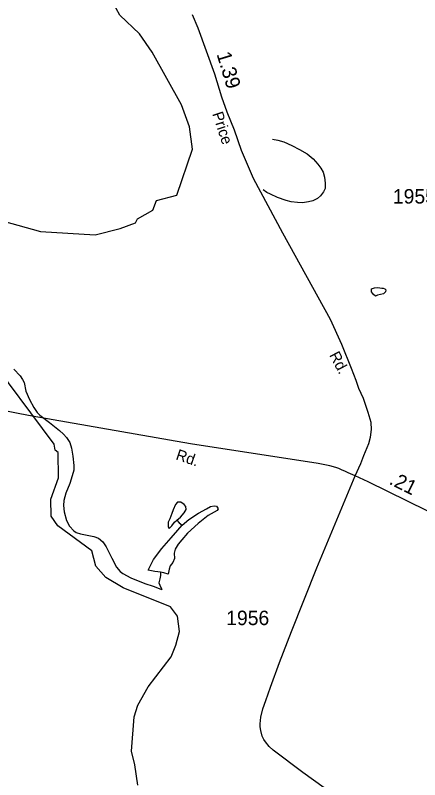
# Model space of a CAD drawing. Extents: x 2206922 to 2357709, y 510027 to 673830.
# Drawn here: x 2325732 to 2329230, y 516800 to 523412 of the extents above; entities that cross this region are included whole.
import ezdxf

# ---------------------------------------------------------------- set-up
doc = ezdxf.new("R2010")
doc.units = 0
for name, color, linetype in [('Exist Hydrographic Misc Water Feature', 7, 'Continuous'), ('Exist Hydrographic Pond Under 1500 Sq Ft', 7, 'Continuous'), ('Exist Road Secondary Mileage Hundredths English Label', 7, 'Continuous'), ('Exist Road Secondary Type 51 Attributed', 7, 'Continuous'), ('Exist Road Secondary Type 51 Label', 7, 'Continuous'), ('Exist Road Secondary Type 51 Number Label', 7, 'Continuous')]:
    doc.layers.add(name, color=color, linetype=linetype)

msp = doc.modelspace()

# ---------------------------------------------------------------- linework, layer by layer
at = {"layer": 'Exist Hydrographic Misc Water Feature'}
for points in [[(2327957.7, 522340.3), (2328003.9, 522332.8), (2328053.7, 522317.3), (2328124.2, 522286.1), (2328190.5, 522252.8), (2328256.7, 522213.6), (2328309.4, 522170.2), (2328349.8, 522124.6), (2328376, 522091), (2328394.5, 522055.2), (2328405, 522013.3), (2328413.6, 521961.4), (2328412.1, 521915.4), (2328398.4, 521885.3), (2328370.7, 521851), (2328345.1, 521826.7), (2328305.3, 521808.3), (2328267.4, 521799.9), (2328217.5, 521791.4), (2328173.5, 521792.9), (2328117.5, 521798.3), (2328073.4, 521809.8), (2328001, 521835), (2327938.9, 521866.3), (2327908.7, 521880), (2327876.5, 521901.6)], [(2328867.1, 521056.7), (2328901, 521053.1), (2328913.1, 521053.2), (2328929.1, 521045.4), (2328937.3, 521037.5), (2328935.2, 521021.5), (2328917.6, 521003.3), (2328889.5, 520997), (2328863.9, 520990.7), (2328847.9, 520982.5), (2328829.6, 520998.3), (2328813.6, 521020.2), (2328813, 521046.2), (2328839.1, 521054.4), (2328867.1, 521056.7)], [(2326791.8, 516752.5), (2326764.7, 516928.6), (2326737.9, 517045.7), (2326759.8, 517345.2), (2326791.8, 517444.9), (2326881.8, 517602.8), (2327079.7, 517863.4), (2327119.9, 517963.5), (2327151.9, 518083), (2327133.8, 518213.5), (2327074.8, 518296.4), (2326664.9, 518460.4), (2326513.8, 518549.5), (2326429.7, 518647.8), (2326394.8, 518781), (2326100.8, 518995.6), (2326041.7, 519078.5), (2326039.7, 519226.1), (2326104.7, 519412.5), (2326102.8, 519629), (2326076.8, 519650.9), (2326068.8, 519703.1), (2325468.8, 520502.6)], [(2325720.2, 520351.3), (2325772.7, 520293.9), (2325795.3, 520262.1), (2325809.6, 520236.3), (2325824.2, 520160.5), (2325854.9, 520088.9), (2325891.8, 520019.3), (2325922.2, 519975.6), (2325942.5, 519953.8), (2326027, 519888.8), (2326113.7, 519819.7), (2326150, 519788.2), (2326174.2, 519760.4), (2326202.7, 519716.8), (2326217.3, 519668.9), (2326230, 519599.2), (2326239, 519519.2), (2326237.4, 519477.3), (2326224, 519427.2), (2326202.5, 519363), (2326167.4, 519278.6), (2326150.2, 519214.5), (2326148.8, 519172.5), (2326155.3, 519116.6), (2326174, 519042.8), (2326200.4, 518993.1), (2326236.9, 518951.6), (2326257.2, 518937.8), (2326295.4, 518928.2), (2326409.6, 518903.4), (2326451.6, 518889.9), (2326487.7, 518858.3), (2326518.3, 518814.6), (2326567.3, 518717.2), (2326606.2, 518639.7), (2326638.6, 518602), (2326662.8, 518582.3), (2326731.1, 518547), (2326853.5, 518498.4), (2326923.9, 518473.2), (2326990.1, 518447.9), (2326998.1, 518444)], [(2327176.1, 519001.6), (2327233.5, 519050.2), (2327316.7, 519105.1), (2327384.2, 519143.8), (2327420.1, 519164.1), (2327452.1, 519168.5), (2327472, 519166.7), (2327484.3, 519148.9), (2327486.3, 519142.9), (2327478.5, 519128.8), (2327399, 519084), (2327313.9, 519017.1), (2327220.8, 518932.1), (2327173.2, 518873.6), (2327141.8, 518837.3), (2327114.4, 518793), (2327104.5, 518759), (2327109, 518713), (2327095.5, 518678.9), (2327071.7, 518648.7), (2327064.1, 518622.6), (2327052.6, 518578.5), (2327016.5, 518588.1), (2326986.6, 518595.8)], [(2327129.5, 519045.1), (2327159.3, 519071.4), (2327192.9, 519109.7), (2327210.5, 519135.9), (2327206.2, 519163.8), (2327192.1, 519181.7), (2327163.8, 519199.4), (2327133.8, 519201.1), (2327118, 519180.9), (2327098.6, 519134.7), (2327087.1, 519102.6), (2327067.6, 519056.4), (2327053.9, 519028.3), (2327054.1, 519008.3), (2327054.3, 518986.3), (2327062.3, 518972.4), (2327086.1, 518996.7), (2327109.8, 519028.9), (2327129.5, 519045.1)], [(2327129.5, 519045.1), (2327149.8, 519021.3), (2327176.1, 519001.6)], [(2326986.6, 518595.8), (2326964.5, 518599.5), (2326938.6, 518601.3), (2326882.2, 518612.7), (2326927.4, 518705.1), (2326998.3, 518799.8), (2327081.3, 518892.7), (2327138.6, 518959.2), (2327176.1, 519001.6)], [(2326986.6, 518595.8), (2326988.9, 518567.8), (2326983.1, 518537.8), (2326973.5, 518501.7), (2326981.9, 518481.8), (2326998.1, 518444)]]:
    msp.add_lwpolyline(points, dxfattribs=at)
at = {"layer": 'Exist Hydrographic Pond Under 1500 Sq Ft'}
for points in [[(2326423.7, 521512.4), (2326639.9, 521567.1), (2326772.7, 521618.4), (2326788.7, 521651.8), (2326920.8, 521726.1), (2326953.8, 521809.5), (2327127.7, 521855.8), (2327264.9, 522255.1), (2327237.8, 522447.7), (2327169.7, 522638.5), (2326914.8, 523094.3), (2326804.7, 523250.7), (2326636.8, 523414.5), (2326602.8, 523472.2), (2326089.7, 523950.3), (2325904.8, 524057.8), (2325695.8, 524203.6)], [(2325630.8, 521631.5), (2325948.8, 521542.5), (2326423.7, 521512.4)]]:
    msp.add_lwpolyline(points, dxfattribs=at)
at = {"layer": 'Exist Road Secondary Type 51 Attributed'}
for points in [[(2328673.1, 519428), (2328719.3, 519536.1), (2328747.4, 519605.3), (2328788.6, 519708.3), (2328805.7, 519763.2), (2328812.2, 519830.3), (2328810.1, 519888.7), (2328784.1, 519977.4), (2328743, 520096.4), (2328704.5, 520183.7), (2328679.6, 520253.5), (2328638.7, 520356.8), (2328556, 520564.7), (2328458.7, 520781), (2328044.7, 521528.4), (2327792.8, 522001.1), (2327689.1, 522243.4), (2327628.5, 522418.6), (2327564.7, 522575.4), (2327519.3, 522705.2), (2327458.8, 522904.2), (2327314, 523300.1), (2327264.2, 523416.9)], [(2328673.1, 519428), (2328651.3, 519437.9), (2328612.1, 519455.3), (2328588.1, 519467.3), (2328554.3, 519480.4), (2328529.2, 519491.3), (2328503.1, 519500), (2328452.9, 519514.2), (2328350.5, 519534.9), (2327246.5, 519706.4), (2325876.5, 519943.3), (2325770.3, 519966.2), (2325656, 519987)], [(2329069.8, 516251.5), (2328220.3, 516861.6), (2327963.1, 517054.7), (2327927.5, 517088.6), (2327894.9, 517128.1), (2327882.4, 517148.4), (2327868.2, 517176.8), (2327856.3, 517224.8), (2327849.2, 517258), (2327848.6, 517283.6), (2327856.3, 517340.4), (2327873.7, 517413.4), (2327899.3, 517485.9), (2327939.6, 517601.5), (2328017.6, 517813.6), (2328119.5, 518081.3), (2328340.1, 518631.5), (2328673.1, 519428)], [(2329672.8, 518943.2), (2329463.5, 519041.4), (2328783.2, 519376.8), (2328673.1, 519428)]]:
    msp.add_lwpolyline(points, dxfattribs=at)

# ---------------------------------------------------------------- texts
at = {"layer": 'Exist Road Secondary Mileage Hundredths English Label'}
for s, rotation, p in [('1.39', 286.91866, (2327471.6, 523076.9)), ('.21', 333.75554, (2328957.4, 519360.6))]:
    msp.add_text(s, height=125, rotation=rotation, dxfattribs=at).set_placement(p)
at = {"layer": 'Exist Road Secondary Type 51 Label'}
for s, rotation, p in [('Price', 288.31182, (2327434, 522560.3)), ('Rd.', 297.56954, (2328445.4, 520473.7)), ('Rd.', 341.09581, (2327113.2, 519572.2))]:
    msp.add_text(s, height=95, rotation=rotation, dxfattribs=at).set_placement(p)
at = {"layer": 'Exist Road Secondary Type 51 Number Label'}
for s, p in [('1955', (2328998.2, 521784)), ('1956', (2327556.3, 518137.1))]:
    msp.add_text(s, height=125, dxfattribs=at).set_placement(p)

doc.saveas('drawing.dxf')
